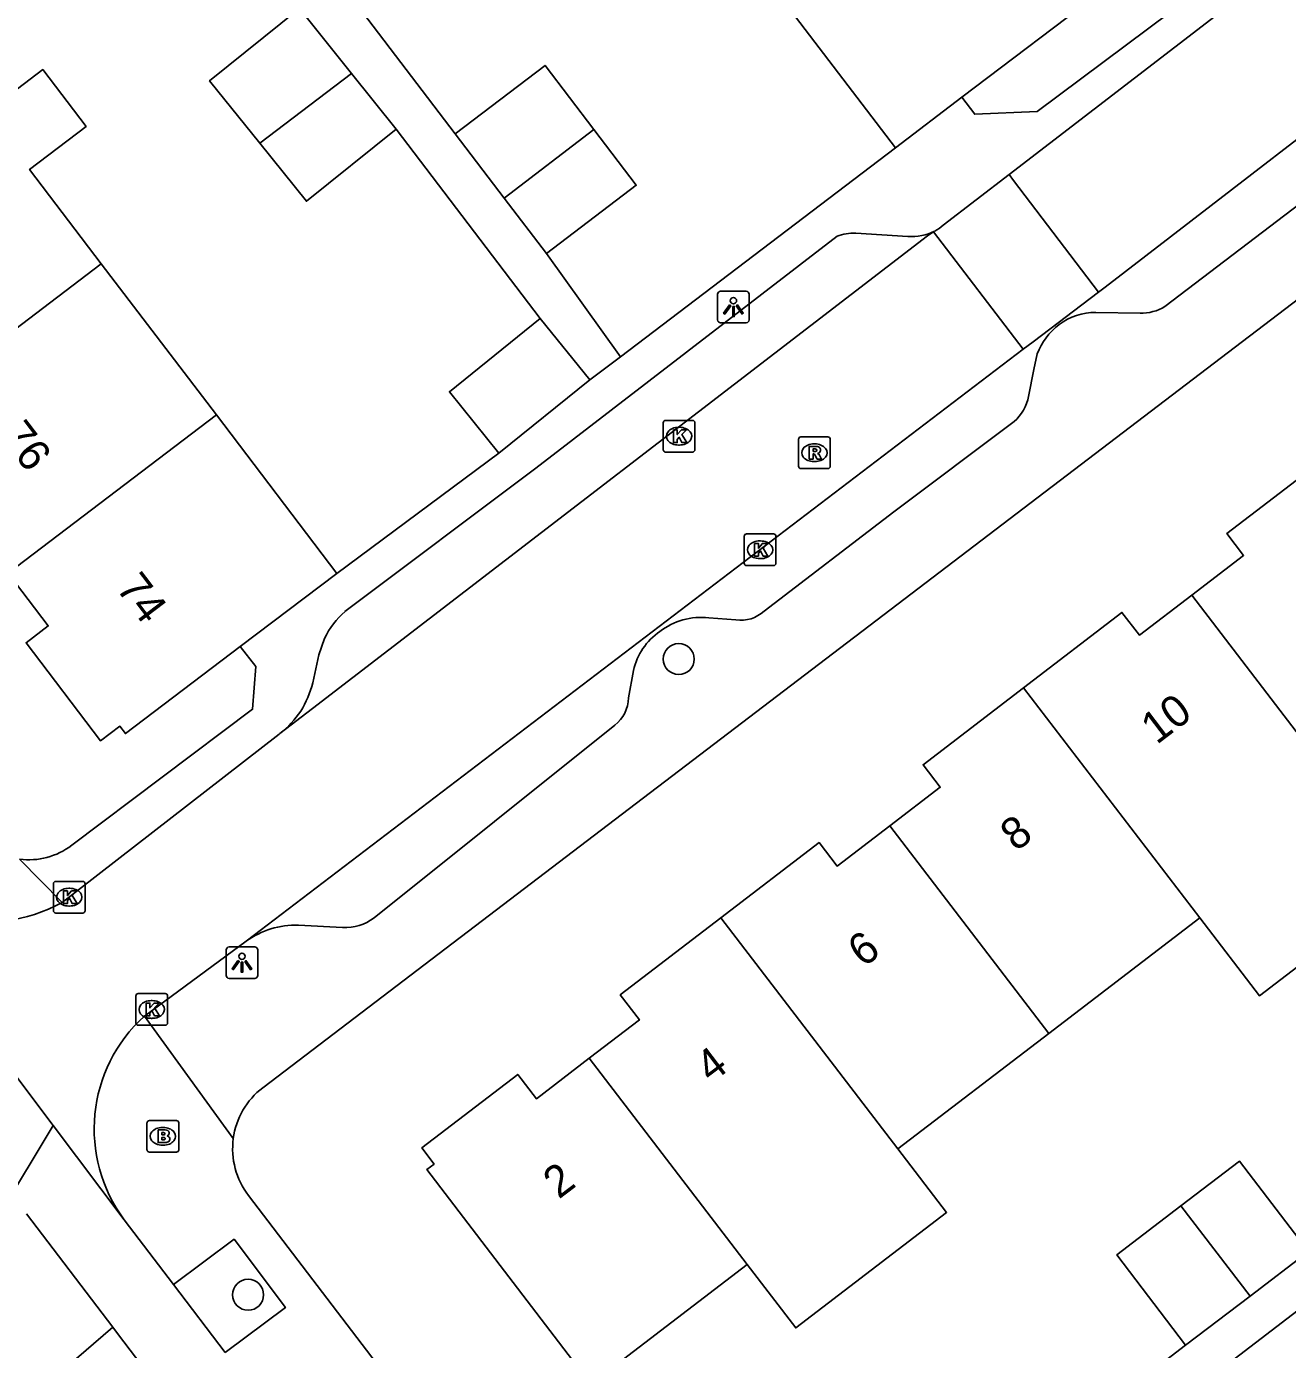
# Model space of a CAD drawing. Extents: x 160037 to 160839, y 385326 to 386441.
# Drawn here: x 160402.85 to 160442.67, y 385612.39 to 385654.17 of the extents above; entities that cross this region are included whole.
import ezdxf

# ---------------------------------------------------------------- set-up
doc = ezdxf.new("R2010")
doc.units = 0
for name, color, linetype in [('IMGEO_Boom', 7, 'Continuous'), ('IMGEO_Brandkraan', 7, 'Continuous'), ('IMGEO_Fietspad_gesloten', 7, 'Continuous'), ('IMGEO_Kolk', 7, 'Continuous'), ('IMGEO_Lichtpunt', 7, 'Continuous'), ('IMGEO_Muur', 7, 'Continuous'), ('IMGEO_Pand', 7, 'Continuous'), ('IMGEO_Pand_nummerreeks', 7, 'Continuous'), ('IMGEO_Rijbaan_lokaal_gesloten', 7, 'Continuous'), ('IMGEO_Rijbaan_lokaal_open', 7, 'Continuous'), ('IMGEO_Rioolput', 7, 'Continuous'), ('IMGEO_Verkeerseiland_groen', 7, 'Continuous'), ('IMGEO_Voetpad_open', 7, 'Continuous')]:
    doc.layers.add(name, color=color, linetype=linetype)

msp = doc.modelspace()

# ---------------------------------------------------------------- linework, layer by layer
at = {"layer": 'IMGEO_Boom'}
for centre in [(160423.447, 385634.193), (160409.851, 385614.116)]:
    msp.add_circle(centre, 0.489, dxfattribs=at)
at = {"layer": 'IMGEO_Brandkraan'}
for p, q in [((160406.659, 385618.695), (160406.659, 385619.547)), ((160406.734, 385619.621), (160407.586, 385619.621)), ((160407.66, 385619.547), (160407.66, 385618.695)), ((160407.147, 385619.401), (160407.172, 385619.401)), ((160407.17, 385618.841), (160407.145, 385618.841)), ((160407.586, 385618.621), (160406.734, 385618.621))]:
    msp.add_line(p, q, dxfattribs=at)
for points in [[(160406.659, 385618.695), (160406.659, 385619.547)], [(160406.734, 385619.621), (160407.586, 385619.621)], [(160407.66, 385619.547), (160407.66, 385618.695)], [(160407.007, 385619.321), (160407.007, 385618.921), (160407.22, 385618.921)], [(160407.238, 385619.321), (160407.007, 385619.321)], [(160407.186, 385619.24), (160407.132, 385619.24), (160407.132, 385619.164)], [(160407.132, 385619.164), (160407.185, 385619.164)], [(160407.194, 385619.088), (160407.132, 385619.088), (160407.132, 385619.007)], [(160407.132, 385619.007), (160407.194, 385619.007)], [(160407.586, 385618.621), (160406.734, 385618.621)]]:
    msp.add_lwpolyline(points, dxfattribs=at)
for centre, radius, start, end in [((160406.736, 385619.545), 0.0765, 91.552, 178.448), ((160406.736, 385619.545), 0.0765, 91.552, 178.448), ((160407.584, 385619.545), 0.0765, 1.552, 88.448), ((160407.584, 385619.545), 0.0765, 1.552, 88.448), ((160407.187, 385619.202), 0.0379, 267.8285, 90.9355), ((160407.195, 385619.047), 0.0404, 269.8759, 90.5077), ((160407.242, 385619.176), 0.145, 59.4692, 91.5367), ((160407.267, 385619.223), 0.0922, 285.5137, 58.1501), ((160407.272, 385619.031), 0.105, 301.3115, 78.989), ((160406.736, 385618.697), 0.0765, 181.552, 268.448), ((160406.736, 385618.697), 0.0765, 181.552, 268.448), ((160407.226, 385619.172), 0.251, 268.6676, 293.5347), ((160407.584, 385618.697), 0.0765, 271.552, 358.448), ((160407.584, 385618.697), 0.0765, 271.552, 358.448)]:
    msp.add_arc(centre, radius, start, end, dxfattribs=at)
for centre, major_axis, ratio, start_param, end_param in [((160407.146, 385619.121), (-0.387, 0.002), 0.722429, 4.712389, 7.853982), ((160407.171, 385619.121), (-0.39, 0.002), 0.717154, 1.570796, 4.712389)]:
    msp.add_ellipse(centre, major_axis=major_axis, ratio=ratio, start_param=start_param, end_param=end_param, dxfattribs=at)
at = {"layer": 'IMGEO_Fietspad_gesloten'}
for points in [[(160402.854, 385616.677), (160405.581, 385613.092)], [(160405.943, 385616.479), (160407.497, 385614.445)], [(160407.497, 385614.445), (160409.13, 385612.299)], [(160405.581, 385613.092), (160405.76, 385612.857), (160418.226, 385596.467)]]:
    msp.add_lwpolyline(points, dxfattribs=at)
at = {"layer": 'IMGEO_Kolk'}
for p, q in [((160422.956, 385640.805), (160422.956, 385641.657)), ((160423.031, 385641.731), (160423.883, 385641.731)), ((160423.957, 385641.657), (160423.957, 385640.805)), ((160423.444, 385641.511), (160423.469, 385641.511)), ((160423.467, 385640.951), (160423.442, 385640.951)), ((160423.883, 385640.731), (160423.031, 385640.731)), ((160425.516, 385637.218), (160425.516, 385638.07)), ((160425.591, 385638.144), (160426.443, 385638.144)), ((160426.004, 385637.924), (160426.029, 385637.924)), ((160426.517, 385638.07), (160426.517, 385637.218)), ((160426.443, 385637.144), (160425.591, 385637.144)), ((160426.027, 385637.364), (160426.002, 385637.364)), ((160403.705, 385626.247), (160403.705, 385627.099)), ((160403.78, 385627.173), (160404.632, 385627.173)), ((160404.706, 385627.099), (160404.706, 385626.247)), ((160404.193, 385626.953), (160404.218, 385626.953)), ((160404.216, 385626.393), (160404.191, 385626.393)), ((160404.632, 385626.173), (160403.78, 385626.173)), ((160406.307, 385622.701), (160406.307, 385623.553)), ((160406.382, 385623.627), (160407.234, 385623.627)), ((160406.795, 385623.407), (160406.82, 385623.407)), ((160407.308, 385623.553), (160407.308, 385622.701)), ((160406.818, 385622.847), (160406.793, 385622.847)), ((160407.234, 385622.627), (160406.382, 385622.627))]:
    msp.add_line(p, q, dxfattribs=at)
for points in [[(160422.956, 385640.805), (160422.956, 385641.657)], [(160423.031, 385641.731), (160423.883, 385641.731)], [(160423.957, 385641.657), (160423.957, 385640.805)], [(160423.277, 385641.431), (160423.4, 385641.431), (160423.4, 385641.28), (160423.53, 385641.431), (160423.694, 385641.431), (160423.548, 385641.28), (160423.701, 385641.031), (160423.549, 385641.031), (160423.464, 385641.195), (160423.4, 385641.128), (160423.4, 385641.031), (160423.277, 385641.031), (160423.277, 385641.431)], [(160423.883, 385640.731), (160423.031, 385640.731)], [(160425.516, 385637.218), (160425.516, 385638.07)], [(160425.591, 385638.144), (160426.443, 385638.144)], [(160426.517, 385638.07), (160426.517, 385637.218)], [(160425.837, 385637.844), (160425.96, 385637.844), (160425.96, 385637.693), (160426.09, 385637.844), (160426.254, 385637.844), (160426.108, 385637.693), (160426.261, 385637.444), (160426.109, 385637.444), (160426.024, 385637.608), (160425.96, 385637.541), (160425.96, 385637.444), (160425.837, 385637.444), (160425.837, 385637.844)], [(160426.443, 385637.144), (160425.591, 385637.144)], [(160403.705, 385626.247), (160403.705, 385627.099)], [(160403.78, 385627.173), (160404.632, 385627.173)], [(160404.706, 385627.099), (160404.706, 385626.247)], [(160404.026, 385626.873), (160404.149, 385626.873), (160404.149, 385626.722), (160404.279, 385626.873), (160404.443, 385626.873), (160404.297, 385626.722), (160404.45, 385626.473), (160404.298, 385626.473), (160404.213, 385626.637), (160404.149, 385626.57), (160404.149, 385626.473), (160404.026, 385626.473), (160404.026, 385626.873)], [(160404.632, 385626.173), (160403.78, 385626.173)], [(160406.307, 385622.701), (160406.307, 385623.553)], [(160406.382, 385623.627), (160407.234, 385623.627)], [(160406.628, 385623.327), (160406.751, 385623.327), (160406.751, 385623.176), (160406.881, 385623.327), (160407.045, 385623.327), (160406.899, 385623.176), (160407.052, 385622.927), (160406.9, 385622.927), (160406.815, 385623.091), (160406.751, 385623.024), (160406.751, 385622.927), (160406.628, 385622.927), (160406.628, 385623.327)], [(160407.308, 385623.553), (160407.308, 385622.701)], [(160407.234, 385622.627), (160406.382, 385622.627)]]:
    msp.add_lwpolyline(points, dxfattribs=at)
for centre, start, end in [((160423.033, 385641.655), 91.552, 178.448), ((160423.033, 385641.655), 91.552, 178.448), ((160423.881, 385641.655), 1.552, 88.448), ((160423.881, 385641.655), 1.552, 88.448), ((160423.033, 385640.807), 181.552, 268.448), ((160423.033, 385640.807), 181.552, 268.448), ((160423.881, 385640.807), 271.552, 358.448), ((160423.881, 385640.807), 271.552, 358.448), ((160425.593, 385638.068), 91.552, 178.448), ((160425.593, 385638.068), 91.552, 178.448), ((160426.441, 385638.068), 1.552, 88.448), ((160426.441, 385638.068), 1.552, 88.448), ((160425.593, 385637.22), 181.552, 268.448), ((160425.593, 385637.22), 181.552, 268.448), ((160426.441, 385637.22), 271.552, 358.448), ((160426.441, 385637.22), 271.552, 358.448), ((160403.782, 385627.097), 91.552, 178.448), ((160403.782, 385627.097), 91.552, 178.448), ((160404.63, 385627.097), 1.552, 88.448), ((160404.63, 385627.097), 1.552, 88.448), ((160403.782, 385626.249), 181.552, 268.448), ((160403.782, 385626.249), 181.552, 268.448), ((160404.63, 385626.249), 271.552, 358.448), ((160404.63, 385626.249), 271.552, 358.448), ((160406.384, 385623.551), 91.552, 178.448), ((160406.384, 385623.551), 91.552, 178.448), ((160407.232, 385623.551), 1.552, 88.448), ((160407.232, 385623.551), 1.552, 88.448), ((160406.384, 385622.703), 181.552, 268.448), ((160406.384, 385622.703), 181.552, 268.448), ((160407.232, 385622.703), 271.552, 358.448), ((160407.232, 385622.703), 271.552, 358.448)]:
    msp.add_arc(centre, 0.0765, start, end, dxfattribs=at)
for centre, major_axis, ratio, start_param, end_param in [((160423.443, 385641.231), (-0.387, 0.002), 0.722429, 4.712389, 7.853982), ((160423.468, 385641.231), (-0.39, 0.002), 0.717154, 1.570796, 4.712389), ((160426.003, 385637.644), (-0.387, 0.002), 0.722429, 4.712389, 7.853982), ((160426.028, 385637.644), (-0.39, 0.002), 0.717154, 1.570796, 4.712389), ((160404.192, 385626.673), (-0.387, 0.002), 0.722429, 4.712389, 7.853982), ((160404.217, 385626.673), (-0.39, 0.002), 0.717154, 1.570796, 4.712389), ((160406.794, 385623.127), (-0.387, 0.002), 0.722429, 4.712389, 7.853982), ((160406.819, 385623.127), (-0.39, 0.002), 0.717154, 1.570796, 4.712389)]:
    msp.add_ellipse(centre, major_axis=major_axis, ratio=ratio, start_param=start_param, end_param=end_param, dxfattribs=at)
at = {"layer": 'IMGEO_Lichtpunt'}
for p, q in [((160424.675, 385645.712), (160424.675, 385644.905)), ((160424.675, 385645.712), (160424.675, 385644.905)), ((160425.577, 385645.807), (160424.769, 385645.807)), ((160425.577, 385645.807), (160424.769, 385645.807)), ((160425.671, 385644.905), (160425.671, 385645.712)), ((160425.671, 385644.905), (160425.671, 385645.712)), ((160424.769, 385644.811), (160425.577, 385644.811)), ((160424.769, 385644.811), (160425.577, 385644.811)), ((160409.158, 385625.008), (160409.158, 385624.201)), ((160409.158, 385625.008), (160409.158, 385624.201)), ((160410.06, 385625.103), (160409.252, 385625.103)), ((160410.06, 385625.103), (160409.252, 385625.103)), ((160410.154, 385624.201), (160410.154, 385625.008)), ((160410.154, 385624.201), (160410.154, 385625.008)), ((160409.252, 385624.107), (160410.06, 385624.107)), ((160409.252, 385624.107), (160410.06, 385624.107))]:
    msp.add_line(p, q, dxfattribs=at)
for points in [[(160425.049, 385645.376), (160425.088, 385645.348), (160424.9, 385645.086), (160424.862, 385645.113), (160425.049, 385645.376)], [(160425.151, 385645.328), (160425.198, 385645.328), (160425.198, 385645.006), (160425.151, 385645.006), (160425.151, 385645.328)], [(160425.261, 385645.348), (160425.299, 385645.375), (160425.486, 385645.113), (160425.447, 385645.085), (160425.261, 385645.348)], [(160409.532, 385624.672), (160409.571, 385624.644), (160409.383, 385624.382), (160409.345, 385624.409), (160409.532, 385624.672)], [(160409.634, 385624.624), (160409.681, 385624.624), (160409.681, 385624.302), (160409.634, 385624.302), (160409.634, 385624.624)], [(160409.744, 385624.644), (160409.782, 385624.671), (160409.969, 385624.409), (160409.93, 385624.381), (160409.744, 385624.644)]]:
    msp.add_lwpolyline(points, dxfattribs=at)
for centre in [(160425.174, 385645.51), (160409.657, 385624.806)]:
    msp.add_circle(centre, 0.0994, dxfattribs=at)
for centre, start, end in [((160424.769, 385645.712), 90, 180), ((160424.769, 385645.712), 90, 180), ((160425.577, 385645.712), 0, 90), ((160425.577, 385645.712), 0, 90), ((160424.769, 385644.905), 180, 270), ((160424.769, 385644.905), 180, 270), ((160425.577, 385644.905), 270, 0), ((160425.577, 385644.905), 270, 360), ((160409.252, 385625.008), 90, 180), ((160409.252, 385625.008), 90, 180), ((160410.06, 385625.008), 0, 90), ((160410.06, 385625.008), 0, 90), ((160409.252, 385624.201), 180, 270), ((160409.252, 385624.201), 180, 270), ((160410.06, 385624.201), 270, 0), ((160410.06, 385624.201), 270, 360)]:
    msp.add_arc(centre, 0.0946, start, end, dxfattribs=at)
at = {"layer": 'IMGEO_Muur'}
for points in [[(160421.608, 385643.74), (160430.292, 385650.339)], [(160417.77, 385640.691), (160412.656, 385636.898)]]:
    msp.add_lwpolyline(points, dxfattribs=at)
at = {"layer": 'IMGEO_Pand'}
for points in [[(160432.964, 385660.191), (160434.237, 385658.518), (160435.044, 385659.132), (160437.372, 385656.075), (160436.749, 385655.601), (160436.916, 385655.382), (160432.39, 385651.936)], [(160430.292, 385650.339), (160426.523, 385655.289)], [(160410.218, 385650.483), (160408.634, 385652.455), (160411.471, 385654.733)], [(160411.471, 385654.733), (160413.114, 385652.687)], [(160420.771, 385650.912), (160419.228, 385652.939), (160416.39, 385650.779)], [(160401.582, 385651.452), (160403.367, 385652.81), (160404.736, 385651.012), (160402.95, 385649.654), (160405.215, 385646.677)], [(160413.114, 385652.687), (160410.218, 385650.483)], [(160413.114, 385652.687), (160414.527, 385650.928)], [(160432.39, 385651.936), (160430.292, 385650.339)], [(160414.527, 385650.928), (160411.69, 385648.65), (160410.218, 385650.483)], [(160417.933, 385648.752), (160420.771, 385650.912)], [(160420.771, 385650.912), (160422.106, 385649.158), (160419.268, 385646.998)], [(160416.39, 385650.779), (160417.933, 385648.752)], [(160419.268, 385646.998), (160417.933, 385648.752)], [(160397.921, 385641.128), (160405.215, 385646.677)], [(160405.215, 385646.677), (160408.849, 385641.902)], [(160417.77, 385640.691), (160416.205, 385642.632), (160419.075, 385644.947)], [(160419.075, 385644.947), (160420.641, 385643.006)], [(160420.641, 385643.006), (160417.77, 385640.691)], [(160408.849, 385641.902), (160402.278, 385636.903)], [(160408.849, 385641.902), (160412.656, 385636.898)], [(160439.644, 385636.215), (160441.281, 385637.468), (160440.753, 385638.158), (160443.879, 385640.552)], [(160409.605, 385634.586), (160405.98, 385631.84), (160405.805, 385632.07), (160405.195, 385631.608), (160402.844, 385634.71), (160403.54, 385635.237), (160402.278, 385636.903)], [(160412.656, 385636.898), (160409.605, 385634.586)], [(160434.331, 385633.284), (160437.441, 385635.665), (160437.99, 385634.948), (160439.644, 385636.215)], [(160444.66, 385629.665), (160439.644, 385636.215)], [(160430.109, 385628.927), (160431.701, 385630.146), (160431.159, 385630.854), (160434.331, 385633.284)], [(160439.896, 385626.017), (160434.331, 385633.284)], [(160444.66, 385629.665), (160446.544, 385627.205), (160441.781, 385623.558), (160439.896, 385626.017)], [(160424.778, 385626.021), (160427.879, 385628.395), (160428.446, 385627.654), (160430.109, 385628.927)], [(160435.132, 385622.369), (160430.109, 385628.927)], [(160420.619, 385621.585), (160422.204, 385622.798), (160421.6, 385623.587), (160424.778, 385626.021)], [(160430.368, 385618.721), (160424.778, 385626.021)], [(160439.896, 385626.017), (160435.132, 385622.369)], [(160435.132, 385622.369), (160430.368, 385618.721)], [(160425.604, 385615.074), (160420.675, 385611.299), (160415.491, 385618.069), (160415.722, 385618.245), (160415.333, 385618.755), (160418.365, 385621.076), (160418.952, 385620.309), (160420.619, 385621.585)], [(160420.619, 385621.585), (160425.604, 385615.074)], [(160430.368, 385618.721), (160431.903, 385616.717), (160427.139, 385613.069), (160425.604, 385615.074)], [(160439.303, 385616.924), (160441.152, 385618.333), (160443.325, 385615.482)], [(160439.447, 385612.526), (160437.274, 385615.377), (160439.303, 385616.924)], [(160439.303, 385616.924), (160441.483, 385614.078)], [(160443.325, 385615.482), (160441.483, 385614.078)], [(160441.483, 385614.078), (160439.447, 385612.526)]]:
    msp.add_lwpolyline(points, dxfattribs=at)
at = {"layer": 'IMGEO_Rijbaan_lokaal_gesloten'}
for points in [[(160403.696, 385619.461), (160400.065, 385624.282)], [(160402.039, 385616.699), (160403.696, 385619.461)]]:
    msp.add_lwpolyline(points, dxfattribs=at)
at = {"layer": 'IMGEO_Rijbaan_lokaal_open'}
for points in [[(160433.875, 385649.49), (160441.798, 385655.588), (160442.4, 385656.222)], [(160447.596, 385654.17), (160436.906, 385645.942), (160436.696, 385645.782)], [(160431.795, 385647.89), (160433.875, 385649.49)], [(160436.696, 385645.782), (160434.013, 385649.307), (160433.875, 385649.49)], [(160410.858, 385631.839), (160411.883, 385632.627), (160431.304, 385647.559), (160431.485, 385647.681)], [(160431.527, 385647.709), (160431.485, 385647.681)], [(160431.485, 385647.681), (160434.322, 385643.974)], [(160436.696, 385645.782), (160434.639, 385644.215), (160434.322, 385643.974)], [(160434.322, 385643.974), (160409.789, 385625.281)], [(160403.978, 385626.504), (160410.832, 385631.819), (160410.858, 385631.839)], [(160409.789, 385625.281), (160406.576, 385622.919)], [(160405.943, 385616.479), (160403.696, 385619.461)]]:
    msp.add_lwpolyline(points, dxfattribs=at)
for centre, radius, start, end in [((160430.852, 385648.998), 1.455, 297.6528, 310.4152), ((160401.482, 385631.116), 5.244, 217.9348, 298.4237), ((160409.803, 385619.351), 4.811, 132.1252, 216.6474)]:
    msp.add_arc(centre, radius, start, end, dxfattribs=at)
at = {"layer": 'IMGEO_Rioolput'}
for p, q in [((160427.229, 385640.282), (160427.229, 385641.134)), ((160427.304, 385641.208), (160428.156, 385641.208)), ((160427.717, 385640.988), (160427.742, 385640.988)), ((160428.23, 385641.134), (160428.23, 385640.282)), ((160427.74, 385640.428), (160427.715, 385640.428)), ((160428.156, 385640.208), (160427.304, 385640.208))]:
    msp.add_line(p, q, dxfattribs=at)
for points in [[(160427.229, 385640.282), (160427.229, 385641.134)], [(160427.304, 385641.208), (160428.156, 385641.208)], [(160427.818, 385640.906), (160427.566, 385640.908), (160427.566, 385640.508)], [(160427.744, 385640.827), (160427.69, 385640.827), (160427.69, 385640.746)], [(160428.23, 385641.134), (160428.23, 385640.282)], [(160427.566, 385640.508), (160427.69, 385640.508), (160427.69, 385640.67), (160427.701, 385640.67)], [(160427.69, 385640.746), (160427.742, 385640.746)], [(160427.748, 385640.641), (160427.819, 385640.508), (160427.959, 385640.508), (160427.894, 385640.634)], [(160428.156, 385640.208), (160427.304, 385640.208)]]:
    msp.add_lwpolyline(points, dxfattribs=at)
for centre, radius, start, end in [((160427.306, 385641.132), 0.0765, 91.552, 178.448), ((160427.306, 385641.132), 0.0765, 91.552, 178.448), ((160427.75, 385640.731), 0.0964, 77.0061, 93.1865), ((160427.764, 385640.788), 0.0378, 276.6634, 79.6772), ((160427.817, 385640.796), 0.109, 350.3612, 89.416), ((160428.154, 385641.132), 0.0765, 1.552, 88.448), ((160428.154, 385641.132), 0.0765, 1.552, 88.448), ((160427.7, 385640.617), 0.0533, 26.0293, 88.6989), ((160427.726, 385640.935), 0.19, 274.7715, 282.9687), ((160427.815, 385640.796), 0.112, 277.5842, 350.9817), ((160427.799, 385640.581), 0.108, 29.5134, 73.7905), ((160427.306, 385640.284), 0.0765, 181.552, 268.448), ((160427.306, 385640.284), 0.0765, 181.552, 268.448), ((160428.154, 385640.284), 0.0765, 271.552, 358.448), ((160428.154, 385640.284), 0.0765, 271.552, 358.448)]:
    msp.add_arc(centre, radius, start, end, dxfattribs=at)
for centre, major_axis, ratio, start_param, end_param in [((160427.716, 385640.708), (-0.387, 0.002), 0.722429, 4.712389, 7.853982), ((160427.741, 385640.708), (-0.39, 0.002), 0.717154, 1.570796, 4.712389)]:
    msp.add_ellipse(centre, major_axis=major_axis, ratio=ratio, start_param=start_param, end_param=end_param, dxfattribs=at)
at = {"layer": 'IMGEO_Verkeerseiland_groen'}
msp.add_lwpolyline([(160405.581, 385613.092), (160401.828, 385609.865)], dxfattribs=at)
at = {"layer": 'IMGEO_Voetpad_open'}
for points in [[(160404.686, 385666.157), (160416.39, 385650.779)], [(160460.162, 385658.643), (160410.315, 385620.656)], [(160440.362, 385655.672), (160434.761, 385651.485), (160432.792, 385651.4), (160432.39, 385651.936)], [(160446.86, 385651.459), (160438.797, 385645.324)], [(160419.075, 385644.947), (160414.527, 385650.928)], [(160421.608, 385643.74), (160430.292, 385650.339)], [(160412.91, 385635.694), (160418.935, 385640.223), (160428.445, 385647.548)], [(160429.033, 385647.639), (160430.685, 385647.538)], [(160419.268, 385646.998), (160421.608, 385643.74)], [(160438.011, 385645.118), (160436.619, 385645.137)], [(160420.641, 385643.006), (160421.608, 385643.74)], [(160434.764, 385643.83), (160434.659, 385643.332), (160434.493, 385642.488)], [(160434.038, 385641.69), (160430.242, 385638.841), (160426.142, 385635.709)], [(160412.656, 385636.898), (160417.77, 385640.691)], [(160425.253, 385635.428), (160424.394, 385635.498)], [(160404.281, 385628.312), (160409.991, 385632.61), (160410.095, 385633.957), (160409.605, 385634.586)], [(160411.892, 385633.441), (160412.086, 385634.326), (160412.267, 385634.841)], [(160422.019, 385633.833), (160421.864, 385632.967)], [(160421.431, 385632.101), (160413.828, 385626.02)], [(160402.635, 385627.874), (160403.978, 385626.504)], [(160412.835, 385625.713), (160411.441, 385625.789)], [(160406.576, 385622.919), (160409.384, 385619.049)], [(160409.861, 385617.255), (160423.072, 385599.933)], [(160407.497, 385614.445), (160409.411, 385615.869), (160411.031, 385613.713), (160409.13, 385612.299)], [(160445.159, 385615.28), (160439.324, 385610.813)], [(160423.072, 385599.933), (160439.447, 385612.526)]]:
    msp.add_lwpolyline(points, dxfattribs=at)
for centre, radius, start, end in [((160428.944, 385646.267), 1.375, 86.2988, 111.296), ((160430.815, 385649.056), 1.523, 265.1009, 297.859), ((160436.577, 385643.3), 1.838, 88.6797, 127.6883), ((160438.051, 385646.568), 1.451, 268.4237, 300.9486), ((160436.787, 385643.04), 2.172, 127.9028, 158.6755), ((160433.051, 385642.782), 1.472, 312.1282, 348.4903), ((160414.537, 385633.799), 2.497, 130.6411, 155.3402), ((160424.17, 385633.329), 2.18, 84.1132, 127.2374), ((160425.403, 385636.499), 1.081, 261.9997, 313.0823), ((160424.006, 385633.388), 2.037, 124.5608, 167.375), ((160409.095, 385634.112), 2.876, 307.8038, 346.5163), ((160420.688, 385633.014), 1.177, 309.1556, 357.7143), ((160402.931, 385630.075), 2.221, 262.3496, 307.4526), ((160411.36, 385623.113), 2.677, 88.2632, 125.9228), ((160412.915, 385627.214), 1.503, 266.9576, 307.4019), ((160411.793, 385618.727), 2.431, 127.4536, 172.3755), ((160411.789, 385618.728), 2.426, 172.3944, 217.3849)]:
    msp.add_arc(centre, radius, start, end, dxfattribs=at)

# ---------------------------------------------------------------- texts
at = {"layer": 'IMGEO_Pand_nummerreeks'}
for s, rotation, p in [('76', 307.2538, (160402.005, 385641.229)), ('74', 307.2538, (160405.659, 385636.425)), ('10', 37.2507, (160438.535, 385631.472)), ('8', 37.2507, (160434.094, 385628.094)), ('6', 37.2507, (160429.28, 385624.434)), ('4', 37.248, (160424.47, 385620.776)), ('2', 37.2507, (160419.661, 385617.119))]:
    msp.add_text(s, height=1, rotation=rotation, dxfattribs=at).set_placement(p)

doc.saveas('drawing.dxf')
